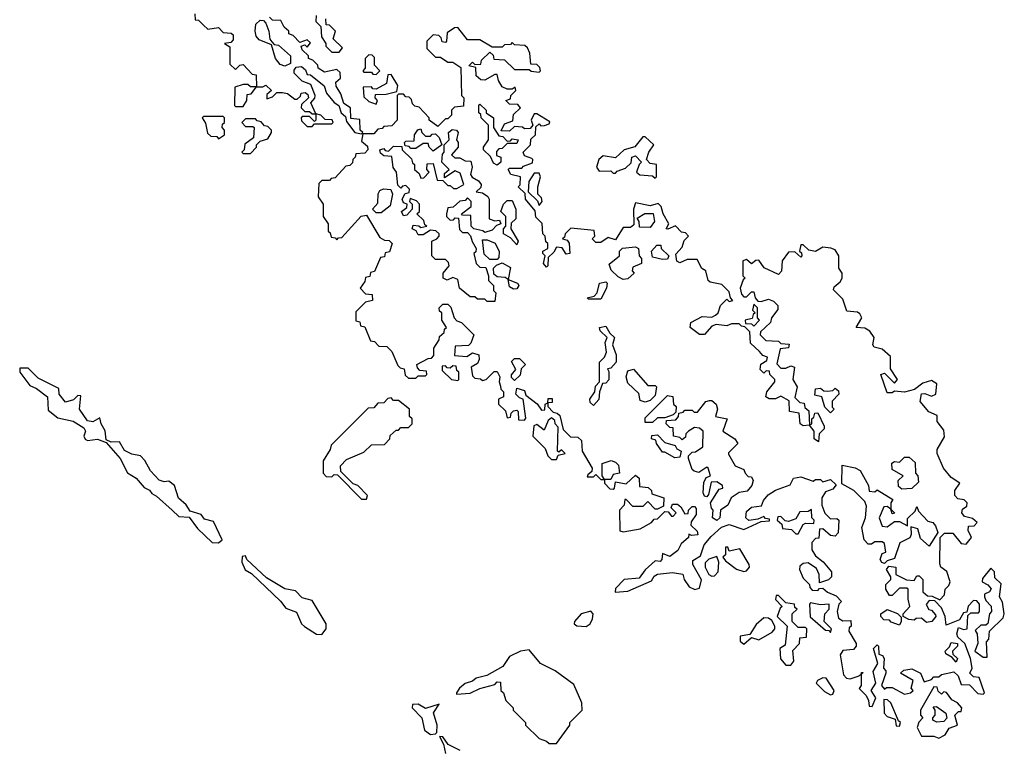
# Model space of a CAD drawing. Extents: x 2494106 to 2685573, y 758056 to 915185.
# Tile 314 of 507: x 2570350 to 2574340, y 906605 to 909552. Entities that reach past the tile are written whole.
import ezdxf

# ---------------------------------------------------------------- set-up
doc = ezdxf.new("R2010")
doc.units = 0

msp = doc.modelspace()

# ---------------------------------------------------------------- linework, layer by layer
at = {"layer": '0CON05XD'}
for points in [[(2571060, 909575), (2571061.7, 909551.7), (2571075, 909550), (2571095, 909530), (2571113, 909513), (2571155, 909520), (2571175, 909500), (2571207, 909497), (2571215, 909490), (2571215, 909470), (2571205, 909460), (2571180, 909455), (2571201.7, 909441.7), (2571201.7, 909371.7), (2571225, 909350), (2571241.7, 909368.3), (2571255, 909370), (2571291.7, 909331.7), (2571308.3, 909328.3), (2571310, 909280), (2571335, 909280), (2571347, 909287), (2571370, 909265), (2571351.7, 909248.3), (2571351.7, 909231.7), (2571375, 909240), (2571392.5, 909257.5), (2571415, 909257.5), (2571435, 909252.5), (2571465, 909230), (2571475, 909230), (2571488.3, 909241.7), (2571490, 909255), (2571507, 909257), (2571518.3, 909248.3), (2571520, 909235), (2571491.7, 909208.3), (2571490, 909195), (2571505, 909180), (2571525, 909180), (2571535, 909170), (2571550, 909170), (2571530, 909215), (2571546.1, 909233.9), (2571547.5, 909245), (2571530, 909290), (2571495, 909302.5), (2571462, 909335), (2571462, 909348), (2571470.7, 909359.3), (2571491.7, 909361.7), (2571508.3, 909348.3), (2571515, 909330), (2571528.3, 909328.3), (2571583.9, 909283.9), (2571593.3, 909255), (2571625, 909216), (2571643.8, 909203.8), (2571652.5, 909175), (2571670, 909160), (2571675, 909140), (2571707.5, 909095), (2571735, 909090)], [(2571735, 909090), (2571740, 909095), (2571730, 909105), (2571728.3, 909148.3), (2571691.7, 909151.7), (2571690, 909195), (2571663, 909213), (2571651.7, 909251.7), (2571633, 909283), (2571631.7, 909298.3), (2571650, 909315), (2571648.3, 909338.3), (2571635, 909350), (2571585, 909340), (2571560, 909355), (2571558.3, 909368.3), (2571538.3, 909388.3), (2571520, 909395), (2571520, 909405), (2571495, 909430), (2571490, 909445), (2571505, 909450), (2571515, 909440), (2571528.3, 909458.3), (2571515, 909470), (2571485, 909460), (2571458.3, 909488.3), (2571440, 909495), (2571440, 909505), (2571421.7, 909521.7), (2571408.3, 909548.3), (2571375, 909550), (2571361.7, 909561.7)], [(2571551.7, 909568.3), (2571550, 909545), (2571570, 909525), (2571573, 909483), (2571590, 909455), (2571590, 909445), (2571615, 909420), (2571645, 909420), (2571657.5, 909437.5), (2571620, 909475), (2571630, 909505), (2571605, 909530), (2571591.7, 909531.7), (2571590, 909555)], [(2571425, 909364.2), (2571405, 909370), (2571386.2, 909395), (2571370, 909450), (2571320.8, 909470.8), (2571308.8, 909485), (2571303.8, 909505), (2571306.7, 909533.3), (2571325, 909550), (2571338.3, 909548.3), (2571347.5, 909537.5), (2571360, 909505), (2571363.3, 909473.3), (2571371.7, 909461.7), (2571381.7, 909451.7), (2571398.3, 909448.3), (2571447.5, 909405), (2571447.5, 909375), (2571425, 909364.2)], [(2573805, 906770), (2573820, 906805), (2573800, 906835), (2573820, 906865), (2573808.3, 906911.7), (2573827.5, 906945), (2573810, 907005), (2573825, 907020), (2573830, 907015), (2573831.7, 906981.7), (2573846.4, 906976.4), (2573852.5, 906965), (2573850, 906925), (2573860, 906915), (2573860, 906905), (2573842.5, 906855), (2573855, 906840), (2573863, 906847), (2573885, 906847.5), (2573935, 906820), (2573960, 906825), (2573970, 906835), (2573962.5, 906845), (2573970, 906875), (2573920, 906905), (2573933, 906917), (2573965, 906922.5), (2574000, 906905), (2574015, 906870), (2574045, 906880), (2574055, 906890), (2574075, 906890), (2574085, 906900), (2574135, 906910), (2574152.5, 906895), (2574165, 906860), (2574198.3, 906858.3), (2574233, 906823), (2574255, 906820), (2574260, 906825), (2574238.3, 906888.3), (2574215, 906890), (2574200, 906905), (2574210, 906925), (2574202.5, 906965), (2574180, 907025), (2574151.7, 907051.7), (2574147.5, 907065), (2574155, 907090), (2574175, 907082.5), (2574190, 907085), (2574191.7, 907138.3), (2574205, 907150), (2574235, 907150), (2574240, 907155), (2574240, 907185), (2574228.3, 907198.3), (2574215, 907200), (2574193, 907177), (2574188.3, 907151.7), (2574175, 907150), (2574158.3, 907121.7), (2574105, 907100), (2574100, 907135), (2574085, 907170), (2574058.3, 907198.3), (2574035, 907200), (2574023, 907183), (2574033.6, 907163.6), (2574045, 907160), (2574061.7, 907141.7), (2574062.5, 907135), (2574046, 907114), (2574025, 907110), (2574005, 907127.5), (2573983, 907127), (2573975, 907120), (2573953, 907123), (2573930, 907135), (2573930, 907145), (2573957.5, 907175), (2573950, 907205), (2573950, 907245), (2573945, 907250), (2573915, 907250), (2573885, 907220), (2573875, 907220), (2573860, 907245), (2573860, 907265), (2573880, 907285), (2573880, 907295), (2573862.5, 907325), (2573871.7, 907338.3), (2573900, 907335), (2573900, 907305), (2573916.7, 907296.7), (2573943, 907283), (2573975, 907280), (2573985, 907300), (2573995, 907300), (2574010, 907285), (2574010, 907235), (2574028.3, 907218.3), (2574047, 907217), (2574078.3, 907201.7), (2574097, 907223), (2574100, 907245), (2574115, 907260), (2574120, 907275), (2574107, 907317), (2574082.5, 907335), (2574078.3, 907348.3), (2574080, 907455), (2574098.3, 907471.7), (2574131.7, 907471.7), (2574165, 907430), (2574185, 907427.5), (2574207.5, 907455), (2574193, 907483), (2574195, 907500), (2574217.5, 907502.5), (2574230, 907515), (2574211.7, 907531.7), (2574179.3, 907539.3), (2574167.5, 907555), (2574170, 907570), (2574188.3, 907581.7), (2574190, 907595), (2574177, 907607), (2574151.7, 907611.7), (2574140, 907625), (2574140, 907645), (2574160, 907675), (2574125, 907697.5), (2574093.3, 907735), (2574067.5, 907795), (2574068.3, 907811.7), (2574097, 907863), (2574095, 907890), (2574067.5, 907925), (2574068.3, 907948.3), (2574033.6, 907963.6), (2573999.2, 908005), (2574005, 908036.7), (2574018.3, 908038.3), (2574045, 908027.5), (2574062.5, 908035), (2574067, 908077), (2574045, 908090), (2574010.5, 908079.5), (2573976.1, 908053.9), (2573935, 908043.8), (2573895, 908047.5), (2573885, 908040), (2573865, 908040), (2573840, 908115), (2573855, 908120), (2573895, 908080), (2573907.5, 908095), (2573878.3, 908138.3), (2573878.3, 908188.3), (2573845, 908217.5), (2573812.5, 908225), (2573807.5, 908235), (2573812.5, 908265), (2573795, 908290), (2573775, 908302.5), (2573740, 908305), (2573762.5, 908345), (2573755, 908360), (2573745, 908367.5), (2573701.7, 908371.7), (2573685, 908420), (2573648.3, 908458.3), (2573650.7, 908469.3), (2573675, 908490), (2573682.5, 908505), (2573682.5, 908525), (2573670, 908545), (2573670, 908595), (2573655, 908620), (2573637, 908627), (2573605, 908630), (2573575, 908612.5), (2573548.3, 908618.3), (2573525, 908640), (2573515, 908640), (2573510, 908615), (2573518.3, 908608.3), (2573520, 908595), (2573515, 908590), (2573491.7, 908611.7), (2573465, 908610), (2573440, 908575), (2573437, 908533), (2573425, 908520), (2573367, 908547), (2573345, 908577.5), (2573333, 908577), (2573315, 908562.5), (2573295, 908580), (2573280, 908575), (2573280, 908515), (2573290, 908505), (2573281.7, 908498.3), (2573270, 908465), (2573275, 908440), (2573285, 908430), (2573295, 908430), (2573315, 908450), (2573325, 908450), (2573330, 908425), (2573341.7, 908411.7), (2573355, 908410), (2573385, 908420), (2573405, 908412.5), (2573422.5, 908395), (2573421.7, 908378.3), (2573396.7, 908345), (2573392.5, 908325), (2573351.7, 908288.3), (2573350, 908275), (2573373, 908253), (2573425, 908250), (2573435, 908240), (2573468.3, 908238.3), (2573465, 908222.5), (2573431.7, 908218.3), (2573418.3, 908158.3), (2573435, 908140), (2573455, 908140), (2573475, 908150), (2573490, 908145), (2573482.5, 908095), (2573500, 908065), (2573491.7, 908021.7), (2573511.7, 908001.7), (2573528.3, 907998.3), (2573531.7, 907981.7), (2573548.3, 907968.3), (2573550, 907910), (2573560, 907915), (2573560, 907935), (2573568.3, 907941.7), (2573571.7, 907958.3), (2573585, 907960), (2573610, 907905), (2573610, 907895), (2573590, 907875), (2573587.5, 907842.5), (2573570, 907855), (2573570, 907885), (2573550, 907910), (2573525, 907907.5), (2573512.5, 907915), (2573508.3, 907958.3), (2573470, 907965), (2573468.3, 908008.3), (2573435, 908027.5), (2573413, 908017), (2573387, 908017), (2573373.9, 908023.9), (2573377.5, 908045), (2573410, 908085), (2573410, 908095), (2573390, 908115), (2573388.3, 908128.3), (2573375, 908130), (2573365, 908120), (2573350, 908135), (2573353.3, 908156.7), (2573378.3, 908171.7), (2573380, 908185), (2573361.7, 908191.7), (2573348.3, 908208.3), (2573311.7, 908241.7), (2573308.3, 908288.3), (2573288.3, 908308.3), (2573275, 908310), (2573265, 908320), (2573235, 908320), (2573215, 908312.5), (2573173, 908317), (2573155, 908310), (2573125, 908277.5), (2573105, 908277.5), (2573067.5, 908305), (2573070, 908325), (2573115, 908350), (2573155, 908347.5), (2573170, 908355), (2573180, 908365), (2573190, 908395), (2573215, 908420), (2573225, 908410), (2573240, 908415), (2573230, 908425), (2573225, 908450), (2573195, 908480), (2573148.3, 908488.3), (2573140, 908495), (2573130, 908535), (2573113.6, 908543.6), (2573095, 908580), (2573055, 908580), (2573025, 908567.5), (2573013.6, 908573.6), (2573008.3, 908601.7), (2573035, 908630), (2573043, 908657), (2573060, 908675), (2573048.3, 908688.3), (2573031.7, 908691.7), (2573007.5, 908717.5), (2572977, 908703), (2572970, 908705), (2572980, 908725), (2572957.5, 908765), (2572950, 908795), (2572937, 908807), (2572905, 908797.5), (2572845, 908810), (2572837.5, 908785), (2572838.3, 908721.7), (2572825, 908710), (2572795, 908710), (2572765, 908660), (2572735, 908670), (2572705, 908650), (2572685, 908650), (2572670, 908665), (2572680, 908675), (2572678.3, 908698.3), (2572583, 908707), (2572560, 908685), (2572558.3, 908671.7), (2572550, 908665), (2572568.3, 908658.3), (2572577, 908647), (2572580, 908605), (2572565, 908602.5), (2572548.3, 908628.3), (2572525, 908630), (2572515, 908610), (2572491.7, 908588.3), (2572490, 908555), (2572485, 908550), (2572472.5, 908565), (2572480, 908595), (2572470, 908605), (2572470, 908615), (2572490, 908625), (2572490, 908645), (2572481.7, 908651.7), (2572480, 908675), (2572470, 908685), (2572467, 908727), (2572441.7, 908751.7), (2572438.3, 908778.3), (2572400, 908825), (2572398.3, 908848.3), (2572370, 908875), (2572377.5, 908882.5), (2572380, 908915), (2572340, 908925), (2572330, 908945), (2572335, 908950), (2572385, 908950), (2572391.7, 908958.3), (2572428.3, 908971.7), (2572430, 908985), (2572425, 908990), (2572395, 909000), (2572390, 909015), (2572420, 909045), (2572421.7, 909068.3), (2572440, 909085), (2572441.7, 909118.3), (2572455, 909130), (2572462.5, 909122.5), (2572477, 909123), (2572495, 909130), (2572498.3, 909138.3), (2572445, 909170), (2572435, 909170), (2572422.5, 909145), (2572430, 909125), (2572418.3, 909111.7), (2572395, 909110), (2572387, 909117), (2572355, 909120), (2572335, 909100), (2572301.7, 909101.7), (2572315, 909130), (2572348.3, 909141.7), (2572351.7, 909168.3), (2572380, 909195), (2572368.3, 909208.3), (2572335, 909210), (2572320, 909225), (2572338.3, 909231.7), (2572340, 909245), (2572360, 909265), (2572358.3, 909278.3), (2572345, 909270), (2572325, 909270), (2572305, 909280), (2572290, 909305), (2572285, 909330), (2572275, 909330), (2572235, 909307.5), (2572218.3, 909308.3), (2572200, 909325), (2572198.3, 909358.3), (2572170, 909365), (2572185, 909380), (2572195, 909370), (2572218.3, 909371.7), (2572221.7, 909388.3), (2572255, 909420), (2572268.3, 909408.3), (2572271.7, 909391.7), (2572315, 909390), (2572355, 909350), (2572415, 909350), (2572423, 909343), (2572455, 909340), (2572460, 909345), (2572458.3, 909358.3), (2572445, 909370), (2572421.7, 909371.7), (2572417, 909417), (2572408.3, 909438.3), (2572397, 909447), (2572355, 909450), (2572345, 909460), (2572338.3, 909451.7), (2572315, 909450), (2572305, 909440), (2572265, 909440), (2572215, 909470), (2572165, 909470), (2572125, 909520), (2572111.7, 909518.3), (2572081.7, 909498.3), (2572080, 909465), (2572075, 909460), (2572061.7, 909461.7), (2572058.3, 909478.3), (2572048.3, 909488.3), (2572025, 909490), (2572000, 909465), (2572000, 909435), (2572035, 909400), (2572055, 909400), (2572085, 909380), (2572105, 909380), (2572138.3, 909358.3), (2572140, 909245), (2572150, 909235), (2572148.3, 909201.7), (2572111.7, 909198.3), (2572100, 909185), (2572100, 909165), (2572085, 909150), (2572075, 909150), (2572045, 909120), (2572010, 909145), (2572010, 909155), (2571968.3, 909198.3), (2571951.7, 909201.7), (2571941.7, 909211.7), (2571938.3, 909228.3), (2571928.3, 909238.3), (2571915, 909240), (2571905, 909250), (2571885, 909250), (2571880, 909245), (2571880, 909145), (2571858.3, 909121.7), (2571825, 909120), (2571818.3, 909111.7), (2571801.7, 909108.3), (2571785, 909090), (2571740, 909090), (2571735, 909060), (2571760, 909040), (2571761.2, 909025), (2571748.8, 909011.2), (2571711.7, 909008.3), (2571710, 908995)], [(2571795, 909330), (2571810, 909345), (2571788.3, 909368.3), (2571788.3, 909398.3), (2571778.3, 909408.3), (2571765, 909410), (2571750, 909395), (2571750, 909355), (2571740, 909345), (2571745, 909340), (2571775, 909340), (2571781.7, 909331.7), (2571795, 909330)], [(2571795, 909210), (2571800, 909225), (2571790, 909235), (2571791.7, 909248.3), (2571835, 909250), (2571878.3, 909261.7), (2571882.5, 909285), (2571855, 909330), (2571841.7, 909328.3), (2571836.4, 909293.6), (2571795, 909270), (2571781.7, 909271.7), (2571775, 909280), (2571741.7, 909278.3), (2571745, 909240), (2571765, 909220), (2571795, 909210)], [(2571255, 909200), (2571270, 909225), (2571271.7, 909248.3), (2571288.3, 909251.7), (2571310, 909280), (2571285, 909280), (2571275, 909290), (2571255, 909290), (2571221.7, 909278.3), (2571220, 909205), (2571225, 909200), (2571255, 909200)], [(2572285, 908962.5), (2572270.7, 908970.7), (2572258.3, 908998.3), (2572230, 909025), (2572230, 909035), (2572250, 909065), (2572250, 909125), (2572220, 909155), (2572218.3, 909168.3), (2572210, 909175), (2572210, 909205), (2572215, 909210), (2572240, 909185), (2572240, 909175), (2572270, 909155), (2572270, 909115), (2572291.7, 909081.7), (2572308.3, 909078.3), (2572325, 909060), (2572338.3, 909061.7), (2572345, 909070), (2572370, 909065), (2572365, 909050), (2572325, 909050), (2572305, 909030), (2572291.7, 909028.3), (2572281.7, 909018.3), (2572281.7, 909001.7), (2572300, 908995), (2572300, 908975), (2572285, 908962.5)], [(2571535, 909120), (2571545, 909130), (2571615, 909130), (2571620, 909135), (2571616.1, 909146.1), (2571588.3, 909148.3), (2571570, 909165), (2571550, 909170), (2571550, 909145), (2571545, 909140), (2571525, 909160), (2571495, 909160), (2571490, 909155), (2571491.7, 909141.7), (2571515, 909120), (2571535, 909120)], [(2571155, 909070), (2571180, 909085), (2571180, 909105), (2571170, 909115), (2571171.7, 909128.3), (2571180, 909135), (2571180, 909155), (2571175, 909160), (2571095, 909160), (2571090, 909155), (2571102.5, 909132.5), (2571111.7, 909091.7), (2571125, 909080), (2571148.3, 909078.3), (2571155, 909070)], [(2571285, 909010), (2571310, 909035), (2571310, 909045), (2571325, 909060), (2571355, 909070), (2571370, 909095), (2571370, 909105), (2571355, 909120), (2571341.7, 909121.7), (2571328.3, 909138.3), (2571311.7, 909141.7), (2571305, 909150), (2571265, 909150), (2571250, 909135), (2571265, 909120), (2571295, 909120), (2571300, 909115), (2571297, 909073), (2571261.7, 909048.3), (2571260, 909025), (2571250, 909015), (2571255, 909010), (2571285, 909010)], [(2572275, 908410), (2572245, 908410), (2572235, 908420), (2572205, 908420), (2572195, 908430), (2572175, 908430), (2572132.5, 908465), (2572125, 908500), (2572105, 908507.5), (2572082.5, 908497.5), (2572066.7, 908505), (2572066.2, 908525), (2572090, 908555), (2572088.3, 908568.3), (2572075, 908580), (2572035, 908580), (2572020, 908595), (2572020, 908655), (2572040, 908665), (2572050, 908675), (2572050, 908685), (2572037, 908697), (2572015, 908700), (2571985, 908680), (2571965, 908680), (2571956.7, 908696.7), (2571940, 908705), (2571945, 908720), (2571967, 908717), (2571975, 908710), (2572000, 908715), (2571991.7, 908721.7), (2571988.3, 908738.3), (2571960, 908765), (2571970, 908775), (2571970, 908805), (2571958.3, 908818.3), (2571931.7, 908828.3), (2571930, 908815), (2571940, 908805), (2571940, 908785), (2571919.3, 908760.7), (2571905, 908757.5), (2571897.5, 908775), (2571918.3, 908791.7), (2571920, 908805), (2571905, 908810), (2571900, 908825), (2571911.7, 908848.3), (2571928.3, 908851.7), (2571930, 908865), (2571915, 908880), (2571901.7, 908878.3), (2571895, 908870), (2571881.7, 908881.7), (2571877.5, 908935), (2571863, 908953), (2571858.3, 908998.3), (2571825, 909000), (2571811.7, 909011.7), (2571810, 909025), (2571825, 909030), (2571831.7, 909021.7), (2571845, 909020), (2571865, 909040), (2571898.3, 909038.3), (2571900, 909025), (2571938.3, 908988.3), (2571941.7, 908971.7), (2571950, 908965), (2571950, 908945), (2571968.3, 908928.3), (2571975, 908910), (2571988.3, 908911.7), (2572010, 908935), (2572000, 908945), (2572001.7, 908968.3), (2572025, 908970), (2572041.7, 908901.7), (2572065, 908900), (2572085, 908880), (2572095, 908880), (2572108.3, 908868.3), (2572121.7, 908868.3), (2572150, 908885), (2572135, 908930), (2572115, 908940), (2572071.7, 908911.7), (2572071.7, 908928.3), (2572090, 908945), (2572060, 908975), (2572063, 909007), (2572070, 909015), (2572070, 909045), (2572090, 909065), (2572087.5, 909095), (2572103, 909107), (2572120, 909105), (2572127.5, 909095), (2572120, 909065), (2572127.5, 909055), (2572126.7, 909035), (2572100, 909005), (2572113, 908993), (2572133, 908993), (2572155, 908980), (2572178.3, 908978.3), (2572183.3, 908955), (2572177.5, 908925), (2572183.6, 908913.6), (2572209.3, 908899.3), (2572220, 908885), (2572218.3, 908871.7), (2572200, 908855), (2572225, 908850), (2572246.4, 908836.4), (2572252.5, 908825), (2572252.5, 908745), (2572275, 908737.5), (2572295, 908740), (2572300, 908725), (2572281.7, 908718.3), (2572265, 908700), (2572235, 908690), (2572227, 908697), (2572190, 908705), (2572180, 908715), (2572178.3, 908758.3), (2572145, 908760), (2572140, 908765), (2572180, 908795), (2572180, 908815), (2572165, 908830), (2572155, 908820), (2572133, 908817), (2572107, 908793), (2572085, 908790), (2572080, 908765), (2572080, 908755), (2572095, 908740), (2572108.3, 908741.7), (2572115, 908750), (2572128.3, 908748.3), (2572131.7, 908701.7), (2572145, 908690), (2572165, 908690), (2572177, 908677), (2572183, 908653), (2572200, 908625), (2572198.3, 908611.7), (2572190, 908605), (2572200, 908565), (2572215, 908550), (2572238.3, 908548.3), (2572250, 908515), (2572250, 908495), (2572270, 908475), (2572270, 908455), (2572280, 908445), (2572275, 908410)], [(2572025, 909020), (2572010, 909035), (2572005, 909050), (2571985, 909050), (2571955, 909030), (2571935, 909030), (2571928.3, 909038.3), (2571911.7, 909041.7), (2571910, 909055), (2571915, 909060), (2571948.3, 909061.7), (2571950, 909085), (2571963.6, 909106.4), (2571975, 909110), (2571980, 909095), (2571995, 909080), (2572015, 909080), (2572021.7, 909088.3), (2572035, 909090), (2572050, 909075), (2572060, 909045), (2572025, 909020)], [(2572925, 908910), (2572930, 908915), (2572930, 908965), (2572905, 908970), (2572890, 908985), (2572900, 909015), (2572920, 909045), (2572885, 909077.5), (2572875, 909077.5), (2572843, 909037), (2572800, 909025), (2572765, 908992.5), (2572715, 909000), (2572697.5, 908985), (2572687.5, 908955), (2572698.3, 908938.3), (2572745, 908940), (2572755, 908930), (2572765, 908930), (2572771.7, 908938.3), (2572805, 908950), (2572828.3, 908971.7), (2572830, 908995), (2572845, 909000), (2572870, 908975), (2572860, 908965), (2572850, 908935), (2572863, 908923), (2572915, 908920), (2572925, 908910)], [(2571710, 908995), (2571700, 908985), (2571698.3, 908971.7), (2571688.3, 908961.7), (2571671.7, 908958.3), (2571628.3, 908911.7), (2571611.7, 908908.3), (2571605, 908900), (2571575, 908900), (2571561.7, 908888.3), (2571560, 908835), (2571580, 908805), (2571580, 908755), (2571600, 908725), (2571600, 908695), (2571608.3, 908688.3), (2571611.7, 908671.7), (2571628.3, 908668.3), (2571635, 908660), (2571641.7, 908668.3), (2571655, 908670), (2571733.3, 908756.7), (2571755, 908760), (2571810, 908670), (2571828.3, 908658.3), (2571847, 908657), (2571860, 908645), (2571848.3, 908611.7), (2571831.7, 908608.3), (2571828.3, 908591.7), (2571811.7, 908588.3), (2571788.3, 908531.7), (2571771.7, 908528.3), (2571768.3, 908511.7), (2571751.7, 908508.3), (2571748.3, 908491.7), (2571730, 908465), (2571751.7, 908441.7), (2571778.3, 908438.3), (2571780, 908415), (2571751.7, 908408.3), (2571711.7, 908368.3), (2571711.7, 908331.7), (2571728.3, 908328.3), (2571731.7, 908311.7), (2571748.3, 908308.3), (2571771.7, 908251.7), (2571788.3, 908248.3), (2571805, 908230), (2571838.3, 908228.3), (2571858.3, 908208.3), (2571881.7, 908151.7), (2571891.7, 908141.7), (2571908.3, 908138.3), (2571911.7, 908111.7), (2571925, 908100), (2571955, 908100), (2571965, 908110), (2571995, 908110), (2572000, 908115), (2571998.3, 908128.3), (2571971.7, 908131.7), (2571961.7, 908141.7), (2571960, 908155), (2572005, 908180), (2572018.3, 908181.7), (2572028.3, 908191.7), (2572028.3, 908221.7), (2572050, 908255), (2572051.7, 908268.3), (2572070, 908285), (2572071.7, 908298.3), (2572080, 908305), (2572060, 908335), (2572060, 908365), (2572051.7, 908371.7), (2572050, 908385), (2572065, 908400), (2572085, 908400), (2572097, 908387), (2572110, 908345), (2572121.7, 908331.7), (2572140, 908325), (2572190, 908275), (2572178.3, 908241.7), (2572168.3, 908231.7), (2572115, 908230), (2572111.7, 908191.7), (2572161.7, 908188.3), (2572185, 908202.5), (2572210, 908195), (2572212.5, 908175), (2572205, 908160), (2572180, 908145), (2572185, 908110), (2572195, 908100), (2572217, 908097), (2572225, 908090), (2572240, 908095), (2572273, 908127), (2572285, 908126.7), (2572296.1, 908106.1), (2572292.5, 908085), (2572298.3, 908068.3), (2572300, 908055), (2572310, 908045), (2572310, 908025), (2572290, 908015), (2572290, 907995), (2572318.3, 907968.3), (2572325, 907940), (2572338.3, 907941.7), (2572341.7, 907958.3), (2572351.7, 907968.3), (2572365, 907970), (2572370, 907965), (2572371.7, 907931.7), (2572395, 907930), (2572401.7, 907938.3), (2572390, 908015), (2572375, 908020), (2572360, 908035), (2572365, 908060), (2572395, 908050), (2572401.7, 908031.7), (2572446.7, 907996.7), (2572465, 907970), (2572478.3, 907971.7), (2572480, 907995), (2572490, 908000), (2572491.7, 908018.3), (2572508.3, 908018.3), (2572508.3, 908001.7), (2572490, 908000), (2572490, 907985), (2572511.7, 907961.7), (2572528.3, 907958.3), (2572538.3, 907948.3), (2572551.7, 907891.7), (2572582.5, 907862.5), (2572611.7, 907861.7), (2572627, 907847), (2572630, 907805), (2572670, 907735), (2572668.3, 907721.7), (2572651.7, 907708.3), (2572650, 907700), (2572675, 907700), (2572685, 907710), (2572705, 907690), (2572720, 907690), (2572710, 907705), (2572710, 907755), (2572747, 907767), (2572765, 907760), (2572777, 907747), (2572780, 907715), (2572755, 907710), (2572745, 907690), (2572720, 907690), (2572720, 907675), (2572741.7, 907651.7), (2572755, 907650), (2572760, 907655), (2572765, 907680), (2572808.3, 907671.7), (2572845, 907707.5), (2572860, 907695), (2572861.7, 907661.7), (2572897, 907657), (2572910, 907645), (2572911.7, 907631.7), (2572960, 907615), (2572958.3, 907581.7), (2572935, 907570), (2572925, 907570), (2572895, 907600), (2572875, 907580), (2572835, 907580), (2572808.3, 907608.3), (2572801.7, 907608.3), (2572800, 907585), (2572780, 907565), (2572781.7, 907481.7), (2572795, 907477.5), (2572865, 907490), (2572910, 907515), (2572921.7, 907528.3), (2572935, 907530), (2572965, 907560), (2572978.3, 907558.3), (2572991.7, 907541.7), (2572998.3, 907541.7), (2573010, 907555), (2572990, 907575), (2572995, 907590), (2573015, 907590), (2573029.3, 907579.3), (2573045, 907550), (2573058.3, 907551.7), (2573060, 907565), (2573075, 907580), (2573085, 907580), (2573091.7, 907571.7), (2573091.7, 907548.3), (2573071.7, 907518.3), (2573070, 907505), (2573095, 907480), (2573097.5, 907465), (2573072.5, 907462.5), (2573061.7, 907468.3), (2573060, 907455), (2573030.7, 907429.3), (2573017.3, 907402.7), (2572985, 907377.5), (2572955, 907390), (2572952.5, 907365), (2572945, 907357.5), (2572925, 907360), (2572885, 907323.3), (2572859.7, 907290.3), (2572800, 907285), (2572765, 907247.5), (2572763, 907233), (2572815, 907236.7), (2572910.7, 907279.3), (2572921.7, 907298.3), (2572934.4, 907305.6), (2572995, 907313.3), (2573036.7, 907306.7), (2573043.3, 907285), (2573063.3, 907255), (2573086.4, 907243.6), (2573105, 907250), (2573113, 907283), (2573077.5, 907345), (2573078.3, 907361.7), (2573109.3, 907380.7), (2573123.3, 907425), (2573151.5, 907458.5), (2573193.3, 907496.7), (2573225, 907507.5), (2573285, 907487.5), (2573355, 907520), (2573388.3, 907521.7), (2573388.3, 907528.3), (2573371.7, 907531.7), (2573365, 907540), (2573341.7, 907528.3), (2573305, 907523.3), (2573292, 907535), (2573295, 907560), (2573315, 907577.5), (2573356.7, 907583.3), (2573363.8, 907605), (2573382.6, 907627.4), (2573413, 907647), (2573472.1, 907667.9), (2573486.2, 907695), (2573515, 907700.6), (2573565, 907682.5), (2573575, 907690), (2573595, 907690), (2573605, 907680), (2573635, 907690), (2573658.3, 907668.3), (2573645, 907650), (2573615, 907640), (2573600, 907615), (2573600, 907585), (2573613.3, 907553.3), (2573635, 907530), (2573661.7, 907531.7), (2573670, 907525), (2573667, 907473), (2573655, 907460), (2573635, 907462.5), (2573605, 907490), (2573591.7, 907488.3), (2573588.3, 907451.7), (2573575, 907450), (2573560, 907435), (2573560, 907405), (2573575, 907380), (2573605.9, 907355.9), (2573640, 907315), (2573640, 907295), (2573627, 907283), (2573591.7, 907271.7), (2573590, 907305), (2573578.8, 907328.8), (2573545, 907352.5), (2573525, 907350), (2573511.7, 907338.3), (2573510, 907325), (2573525, 907290), (2573550, 907265), (2573551.7, 907251.7), (2573561.7, 907241.7), (2573585, 907240), (2573591.7, 907248.3), (2573605, 907250), (2573623, 907233), (2573658.3, 907218.3), (2573680, 907195), (2573670, 907185), (2573662.5, 907155), (2573667.5, 907127.5), (2573685, 907117.5), (2573718.3, 907118.3), (2573720, 907095), (2573711.7, 907088.3), (2573710, 907075), (2573740, 907025), (2573740, 907015), (2573728.3, 907001.7), (2573685, 906997.5), (2573675, 906980), (2573688.3, 906898.3), (2573700, 906885), (2573715, 906882.5), (2573747.5, 906892.5), (2573760, 906900), (2573761.7, 906908.3), (2573768.3, 906908.3), (2573760, 906900), (2573760, 906855), (2573752.5, 906842.5), (2573780, 906815), (2573790, 906795), (2573791.7, 906771.7), (2573805, 906770)], [(2572455, 908800), (2572467.5, 908815), (2572465, 908830), (2572450, 908845), (2572450, 908875), (2572460, 908915), (2572455, 908930), (2572435, 908930), (2572413, 908897), (2572410, 908855), (2572448.3, 908818.3), (2572455, 908800)], [(2571815, 908770), (2571795, 908770), (2571780, 908785), (2571801.7, 908808.3), (2571803, 908847), (2571810, 908860), (2571823.6, 908866.4), (2571853.9, 908863.9), (2571861.2, 908845), (2571851.7, 908798.3), (2571815, 908770)], [(2572365, 908640), (2572338.3, 908668.3), (2572310, 908685), (2572310, 908705), (2572320, 908715), (2572320, 908755), (2572300, 908775), (2572310, 908805), (2572325, 908820), (2572345, 908820), (2572360, 908785), (2572360, 908745), (2572341.7, 908728.3), (2572340, 908705), (2572370, 908655), (2572365, 908640)], [(2572905, 908710), (2572861.7, 908711.7), (2572860, 908735), (2572851.7, 908748.3), (2572883, 908767), (2572916.7, 908766.7), (2572922.5, 908735), (2572905, 908710)], [(2572285, 908580), (2572255, 908580), (2572231.7, 908601.7), (2572225, 908660), (2572245, 908660), (2572276.4, 908646.4), (2572293, 908613), (2572291.7, 908588.3), (2572285, 908580)], [(2572795, 908500), (2572775, 908510), (2572747, 908537), (2572738.3, 908561.7), (2572780, 908595), (2572780, 908615), (2572793, 908627), (2572845, 908632.5), (2572857.5, 908625), (2572860, 908595), (2572870, 908585), (2572870, 908565), (2572835, 908550), (2572832.5, 908535), (2572840, 908525), (2572815, 908502.5), (2572795, 908500)], [(2572955, 908580), (2572915, 908590), (2572910, 908615), (2572931.7, 908638.3), (2572948.3, 908638.3), (2572950, 908625), (2572980, 908595), (2572975, 908582.5), (2572955, 908580)], [(2572350.7, 908460.7), (2572335, 908470), (2572330, 908500), (2572317.5, 908507.5), (2572285, 908510), (2572271.7, 908521.7), (2572270, 908545), (2572281.7, 908558.3), (2572305, 908567.5), (2572338.3, 908548.3), (2572330, 908500), (2572367.5, 908485), (2572372.5, 908475), (2572365, 908462.5), (2572350.7, 908460.7)], [(2572705, 908420), (2572655, 908420), (2572650, 908425), (2572678.3, 908431.7), (2572690, 908445), (2572700, 908485), (2572725, 908490), (2572730, 908485), (2572727.5, 908465), (2572705, 908420)], [(2573325, 908310), (2573347.5, 908335), (2573340, 908345), (2573340, 908385), (2573325, 908400), (2573320, 908375), (2573330, 908365), (2573321.7, 908358.3), (2573318.3, 908341.7), (2573290, 908335), (2573291.7, 908321.7), (2573315, 908320), (2573325, 908310)], [(2572675, 907990), (2572661.7, 908001.7), (2572660, 908015), (2572680, 908045), (2572683, 908067), (2572700, 908085), (2572700, 908165), (2572720, 908185), (2572727.5, 908205), (2572722.5, 908245), (2572730, 908265), (2572701.7, 908291.7), (2572700, 908305), (2572725, 908310), (2572741.7, 908281.7), (2572760, 908265), (2572752.5, 908235), (2572767.5, 908195), (2572767.5, 908165), (2572745, 908140), (2572731.7, 908138.3), (2572737.5, 908127.5), (2572737, 908093), (2572725, 908080), (2572711.7, 908078.3), (2572700, 908045), (2572697, 908013), (2572675, 907990)], [(2572355, 908090), (2572343, 908103), (2572343, 908113), (2572360, 908135), (2572342.5, 908167.5), (2572355, 908180), (2572375, 908180), (2572400, 908155), (2572381.7, 908138.3), (2572378.3, 908111.7), (2572355, 908090)], [(2571155, 907432.5), (2571170, 907445), (2571135, 907520), (2571098.3, 907528.3), (2571085, 907547.5), (2571040.7, 907560.7), (2571025, 907586.7), (2570993.9, 907613.9), (2570977.5, 907665), (2570955, 907682.5), (2570935, 907680), (2570915, 907686.7), (2570880, 907725), (2570857, 907767), (2570840, 907785), (2570805, 907792.5), (2570775, 907807.5), (2570755, 907842.5), (2570721.2, 907841.2), (2570700, 907850), (2570696.1, 907886.1), (2570680, 907915), (2570675, 907940), (2570647, 907923), (2570625, 907927.5), (2570592.5, 907975), (2570598.3, 908028.3), (2570585, 908030), (2570568.3, 908011.7), (2570535, 908002.5), (2570510, 908035), (2570508.3, 908058.3), (2570425, 908100), (2570385, 908140), (2570350, 908140), (2570350, 908125), (2570390.7, 908070.7), (2570418.3, 908058.3), (2570462.5, 908025), (2570465, 907970), (2570505, 907940), (2570566.4, 907926.4), (2570609.3, 907899.3), (2570616.7, 907885), (2570610, 907865), (2570615, 907852.5), (2570625, 907847.5), (2570665, 907852.5), (2570700, 907840), (2570756.7, 907775), (2570787, 907717), (2570822.5, 907695), (2570855, 907657.5), (2570876.4, 907646.4), (2570885, 907632.5), (2570905, 907622.5), (2570967.5, 907565), (2570995, 907540), (2571036.7, 907536.7), (2571070.7, 907490.7), (2571130, 907435), (2571155, 907432.5)], [(2572125, 908090), (2572130, 908095), (2572130, 908125), (2572121.7, 908131.7), (2572118.3, 908148.3), (2572105, 908150), (2572095, 908140), (2572081.7, 908141.7), (2572075, 908150), (2572061.7, 908148.3), (2572061.7, 908131.7), (2572100, 908095), (2572125, 908090)], [(2572885, 908002.5), (2572865, 908010), (2572858.3, 908038.3), (2572815, 908080), (2572807.5, 908105), (2572815, 908130), (2572837, 908137), (2572895, 908070), (2572925, 908070), (2572930, 908065), (2572925, 908030), (2572905, 908010), (2572885, 908002.5)], [(2573635, 907960), (2573613, 907983), (2573600, 908025), (2573571.7, 908031.7), (2573575, 908057.5), (2573595, 908060), (2573608.3, 908048.3), (2573625, 908047.5), (2573645, 908050), (2573655, 908060), (2573668.3, 908048.3), (2573670, 908035), (2573643, 908007), (2573642.5, 907982.5), (2573650, 907975), (2573635, 907960)], [(2571755, 907610), (2571760, 907625), (2571720, 907665), (2571701.7, 907671.7), (2571651.7, 907721.7), (2571650, 907745), (2571675, 907770), (2571745, 907800), (2571775, 907830), (2571828.3, 907831.7), (2571850, 907855), (2571851.7, 907868.3), (2571875, 907890), (2571885, 907890), (2571895, 907900), (2571925, 907900), (2571940, 907915), (2571940, 907935), (2571930, 907945), (2571930, 907975), (2571885, 908010), (2571865, 908010), (2571855, 908020), (2571841.7, 908018.3), (2571825, 908000), (2571801.7, 907998.3), (2571785, 907980), (2571761.7, 907978.3), (2571611.7, 907828.3), (2571608.3, 907811.7), (2571580, 907765), (2571580, 907715), (2571591.7, 907701.7), (2571615, 907700), (2571625, 907710), (2571638.3, 907708.3), (2571735, 907610), (2571755, 907610)], [(2572915, 907920), (2572885, 907920), (2572885, 907940), (2572975, 908030), (2572996.4, 908026.4), (2573000, 907995), (2573010, 907985), (2573008.3, 907961.7), (2572998.3, 907951.7), (2572965, 907940), (2572935, 907940), (2572915, 907920)], [(2573175, 907523.8), (2573157.5, 907535), (2573160, 907565), (2573153, 907573), (2573150, 907595), (2573185, 907650), (2573200, 907655), (2573197.5, 907665), (2573175, 907680), (2573151.7, 907678.3), (2573141.7, 907628.3), (2573135, 907620), (2573125, 907622.5), (2573120, 907635), (2573123, 907677), (2573131.7, 907698.3), (2573150, 907705), (2573140, 907735), (2573135, 907740), (2573101.7, 907718.3), (2573083, 907723), (2573075, 907730), (2573060, 907775), (2573060, 907785), (2573075, 907800), (2573088.3, 907801.7), (2573118.3, 907821.7), (2573120, 907885), (2573105, 907897.5), (2573085, 907900), (2573060, 907885), (2573050, 907875), (2573048.3, 907861.7), (2573035, 907850), (2573025, 907860), (2573000, 907865), (2572998.3, 907898.3), (2572985, 907900), (2572970, 907915), (2572971.7, 907928.3), (2573008.3, 907931.7), (2573020, 907945), (2573021.7, 907958.3), (2573038.3, 907961.7), (2573045, 907970), (2573075, 907970), (2573083, 907963), (2573097, 907963), (2573130, 908005), (2573145, 908010), (2573155, 908010), (2573172.5, 907995), (2573177.5, 907975), (2573170, 907945), (2573217.5, 907935), (2573200, 907885), (2573247.5, 907855), (2573260, 907835), (2573221.7, 907798.3), (2573221.7, 907791.7), (2573250, 907745), (2573285, 907730), (2573290, 907715), (2573301.7, 907701.7), (2573315, 907700), (2573322.5, 907685), (2573317.5, 907665), (2573298.3, 907641.7), (2573265, 907636.7), (2573232.5, 907615), (2573220, 907585), (2573190, 907565), (2573186.7, 907535), (2573175, 907523.8)], [(2572525, 907770), (2572531.7, 907788.3), (2572560, 907795), (2572545, 907810), (2572535, 907800), (2572530, 907805), (2572531.7, 907901.7), (2572520, 907915), (2572518.3, 907928.3), (2572505, 907940), (2572492, 907928), (2572475, 907890), (2572445, 907912.5), (2572433.6, 907906.4), (2572430, 907865), (2572480, 907815), (2572490, 907785), (2572505, 907770), (2572525, 907770)], [(2573005, 907777.5), (2572965, 907800), (2572955, 907800), (2572930, 907835), (2572928.3, 907848.3), (2572910, 907855), (2572911.7, 907868.3), (2572935, 907870), (2572965, 907840), (2573006.7, 907826.7), (2573013.6, 907813.6), (2573030, 907805), (2573025, 907780), (2573005, 907777.5)], [(2573925, 907650), (2573911.7, 907661.7), (2573910, 907685), (2573930, 907705), (2573885, 907730), (2573883.6, 907756.4), (2573895, 907762.5), (2573915, 907760), (2573935, 907780), (2573955, 907780), (2573978.3, 907758.3), (2573980, 907715), (2573990, 907705), (2573991.7, 907678.3), (2573965, 907652.5), (2573925, 907650)], [(2573855, 907350), (2573843.6, 907353.6), (2573837.5, 907365), (2573845, 907390), (2573860, 907395), (2573855, 907430), (2573845, 907437.5), (2573815, 907437.5), (2573801.7, 907428.3), (2573788.3, 907428.3), (2573772.5, 907445), (2573762.5, 907495), (2573777.5, 907535), (2573781.7, 907581.7), (2573775, 907600), (2573730, 907645), (2573681.7, 907671.7), (2573683, 907747), (2573735, 907737.5), (2573756.4, 907726.4), (2573790, 907665), (2573791.7, 907641.7), (2573815, 907640), (2573825, 907647.5), (2573888.3, 907608.3), (2573880, 907595), (2573880, 907570), (2573897, 907553), (2573885, 907550), (2573880, 907570), (2573865, 907580), (2573851.7, 907578.3), (2573833.3, 907535), (2573845, 907500), (2573865, 907497.5), (2573895, 907520), (2573915, 907520), (2573948.3, 907501.7), (2573948.3, 907531.7), (2573978.3, 907561.7), (2573985, 907580), (2573991.7, 907561.7), (2574030.7, 907520.7), (2574050, 907515), (2574061.7, 907501.7), (2574070, 907475), (2574035, 907420), (2574000, 907450), (2573990, 907490), (2573961.7, 907498.3), (2573963, 907467), (2573956.7, 907453.3), (2573917, 907433), (2573895, 907370), (2573865, 907360), (2573855, 907350)], [(2573505, 907470), (2573525, 907507.5), (2573535, 907512.5), (2573568.3, 907511.7), (2573570, 907525), (2573560, 907535), (2573558.3, 907568.3), (2573545, 907560), (2573511.7, 907558.3), (2573495, 907530), (2573465, 907520), (2573451.7, 907521.7), (2573435, 907540), (2573421.7, 907538.3), (2573420, 907525), (2573438.3, 907508.3), (2573441.7, 907491.7), (2573477, 907487), (2573495, 907470), (2573505, 907470)], [(2573285, 907317.5), (2573295, 907320), (2573307.5, 907335), (2573306.7, 907345), (2573268.3, 907408.3), (2573225, 907400), (2573220, 907415), (2573210, 907415), (2573210, 907385), (2573200, 907375), (2573210.7, 907360.7), (2573255, 907326.7), (2573285, 907317.5)], [(2571575, 907062.5), (2571592.5, 907085), (2571592.5, 907105), (2571535, 907200), (2571495, 907210), (2571468.3, 907238.3), (2571425, 907246.7), (2571350.8, 907290.8), (2571270, 907365), (2571265, 907380), (2571251.7, 907378.3), (2571250, 907355), (2571263.6, 907323.6), (2571289.3, 907309.3), (2571406.4, 907196.4), (2571428.3, 907168.3), (2571471.7, 907151.7), (2571492.5, 907105), (2571503.6, 907093.6), (2571553, 907063), (2571575, 907062.5)], [(2573155, 907297.5), (2573165, 907300), (2573180, 907315), (2573182.5, 907355), (2573175, 907377.5), (2573143, 907367), (2573128.3, 907351.7), (2573127.5, 907335), (2573142.5, 907305), (2573155, 907297.5)], [(2574270, 906970), (2574268.3, 907031.7), (2574277, 907043), (2574280, 907075), (2574335, 907130), (2574340, 907145), (2574332.5, 907192.5), (2574320, 907215), (2574327, 907267), (2574301.7, 907291.7), (2574300, 907315), (2574285, 907330), (2574251.7, 907288.3), (2574250, 907275), (2574273, 907263), (2574287, 907247), (2574280, 907235), (2574260, 907225), (2574260, 907215), (2574265, 907200), (2574287, 907177), (2574287.5, 907155), (2574280, 907145), (2574273, 907107), (2574265, 907100), (2574245, 907100), (2574222.5, 907077.5), (2574230, 907065), (2574232.5, 907025), (2574220, 906995), (2574255, 906970), (2574265, 906970), (2574270, 906970)], [(2573475, 906937.5), (2573486.7, 906953.3), (2573483, 906997), (2573510, 907025), (2573511.7, 907048.3), (2573538.3, 907051.7), (2573540, 907085), (2573535, 907090), (2573505, 907090), (2573480, 907115), (2573480, 907145), (2573500, 907165), (2573491.7, 907171.7), (2573490, 907185), (2573455, 907190), (2573425, 907220), (2573415, 907220), (2573413, 907203), (2573440, 907175), (2573431.7, 907168.3), (2573420, 907135), (2573460, 907095), (2573451.7, 907018.3), (2573430, 907005), (2573433.6, 906963.6), (2573455, 906937.5), (2573475, 906937.5)], [(2573635, 907070), (2573640, 907085), (2573610, 907115), (2573612.5, 907145), (2573630, 907165), (2573630, 907185), (2573595, 907182.5), (2573555, 907190), (2573550, 907185), (2573553, 907133), (2573615, 907080), (2573628.3, 907078.3), (2573635, 907070)], [(2572645, 907094.2), (2572661.2, 907105), (2572671.2, 907125), (2572673.3, 907145), (2572665, 907156.2), (2572624.7, 907145.3), (2572598, 907115), (2572596.7, 907105), (2572607.3, 907097.3), (2572645, 907094.2)], [(2573285, 907022.5), (2573315, 907050), (2573345, 907040), (2573399.3, 907070.7), (2573410, 907085), (2573410, 907095), (2573398.3, 907118.3), (2573385, 907127.5), (2573365, 907130), (2573335, 907102.5), (2573308.3, 907061.7), (2573270, 907055), (2573270, 907035), (2573285, 907022.5)], [(2573915, 907100), (2573881.7, 907111.7), (2573875, 907120), (2573851.7, 907121.7), (2573840, 907135), (2573840, 907145), (2573865, 907162.5), (2573907, 907147), (2573921.7, 907131.7), (2573922.5, 907115), (2573915, 907100)], [(2574145, 906950), (2574128.3, 906968.3), (2574103, 906983), (2574100, 906995), (2574118.3, 907011.7), (2574125, 907030), (2574150, 907025), (2574150, 907015), (2574130, 906995), (2574131.7, 906981.7), (2574150, 906965), (2574145, 906950)], [(2572525, 906620), (2572580, 906695), (2572580, 906705), (2572630, 906755), (2572627.5, 906785), (2572595, 906860), (2572520, 906915), (2572460, 906945), (2572415, 907000), (2572380, 906995), (2572335, 906972.5), (2572308.3, 906931.7), (2572243.6, 906896.4), (2572200, 906885), (2572185, 906873.3), (2572155, 906863.3), (2572132.5, 906845), (2572120, 906825), (2572120, 906820), (2572175, 906823.8), (2572215, 906843.3), (2572275, 906860), (2572285, 906870), (2572298.3, 906868.3), (2572300, 906835), (2572310, 906825), (2572320, 906795), (2572350, 906765), (2572350, 906755), (2572400, 906705), (2572400, 906695), (2572455, 906640), (2572485, 906630), (2572495, 906620), (2572525, 906620)], [(2573635, 906817.5), (2573645, 906820), (2573650, 906835), (2573617.5, 906885), (2573605, 906886.7), (2573582.5, 906875), (2573577.5, 906865), (2573610.7, 906830.7), (2573635, 906817.5)], [(2574075, 906642.5), (2574100, 906655), (2574117, 906683), (2574150, 906695), (2574140, 906735), (2574155, 906750), (2574165, 906750), (2574167.5, 906765), (2574150, 906785), (2574127, 906797), (2574106.4, 906826.4), (2574095, 906830), (2574085, 906820), (2574071.7, 906831.7), (2574068.3, 906848.3), (2574055, 906850), (2574000, 906755), (2574000, 906735), (2574010, 906725), (2573993, 906707), (2573987.5, 906685), (2574005, 906650), (2574055, 906650), (2574075, 906642.5)], [(2572015, 906656.7), (2572035, 906660), (2572040, 906665), (2572041.2, 906695), (2572027.5, 906745), (2572050, 906780), (2571995, 906762.5), (2571965, 906780), (2571941.7, 906778.3), (2571940, 906765), (2571980, 906725), (2571990, 906675), (2572015, 906656.7)], [(2573915, 906690), (2573920, 906705), (2573911.7, 906711.7), (2573880, 906785), (2573867, 906797), (2573851.7, 906798.3), (2573853, 906743), (2573865, 906730), (2573898.3, 906718.3), (2573901.7, 906691.7), (2573915, 906690)], [(2574067, 906707), (2574050, 906715), (2574050, 906725), (2574060, 906735), (2574060, 906755), (2574051.7, 906768.3), (2574065, 906770), (2574103.6, 906743.6), (2574107, 906723), (2574095, 906710), (2574067, 906707)], [(2572135, 906592.5), (2572086.2, 906616.2), (2572065, 906647.5), (2572051.7, 906648.3), (2572067.5, 906617.5), (2572075, 906580)]]:
    msp.add_lwpolyline(points, dxfattribs=at)

doc.saveas('drawing.dxf')
